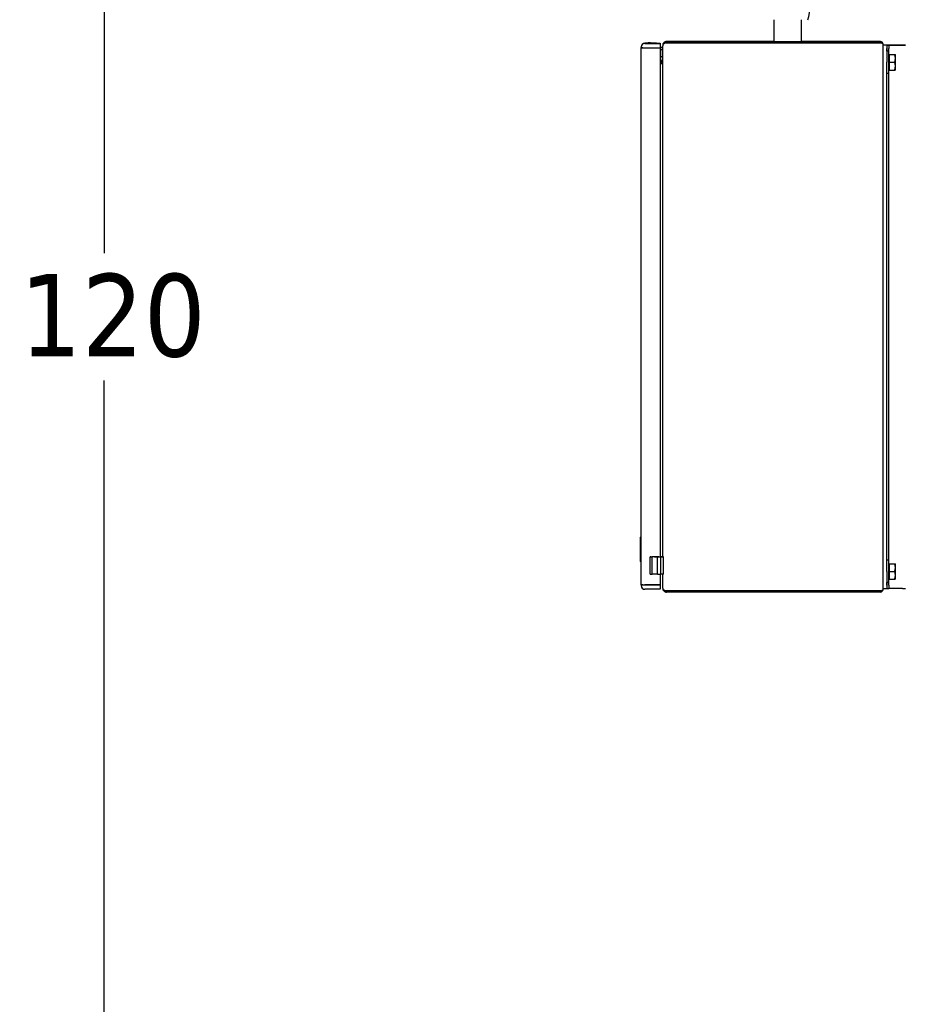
# Model space of a CAD drawing. Header units: inches. Extents: x 18 to 846, y -44 to 561.
# Tile 278 of 642: x 244 to 276, y 439 to 475. Entities that reach past the tile are written whole.
import ezdxf

# ---------------------------------------------------------------- set-up
doc = ezdxf.new("R2010")
doc.units = ezdxf.units.IN
doc.header["$LTSCALE"] = 24
doc.header["$MEASUREMENT"] = 0
doc.layers.add('Dimension (ANSI)', color=7, linetype='Continuous', lineweight=25)
doc.layers.add('Visible (ANSI)', color=7, linetype='Continuous', lineweight=30)
doc.styles.add('Note Text (ANSI)', font='tahoma.ttf')
doc.dimstyles.new('SB Fraction-16 (ANSI)', dxfattribs={"dimscale": 24, "dimtxt": 0.125, "dimasz": 0.098425, "dimexe": 0.125, "dimexo": 0.0625, "dimgap": 0.031496, "dimtad": 0, "dimtih": 1, "dimtoh": 1, "dimdec": 4, "dimrnd": 1e-08, "dimzin": 0, "dimdsep": 46, "dimlunit": 5, "dimtxsty": 'Note Text (ANSI)', "dimcen": 0.09, "dimdle": 0.393701, "dimclrd": 256, "dimclre": 256, "dimclrt": 256, "dimadec": 0, "dimazin": 3, "dimtfac": 0.96, "dimtofl": 0, "dimtmove": 0, "dimatfit": 3, "dimfxl": 1, "dimfrac": 2, "dimtolj": 1, "dimtzin": 12, "dimlwd": -1, "dimlwe": -1, "dimarcsym": 0})

# ---------------------------------------------------------------- blocks, each defined once
blk = doc.blocks.new('*D18')
at = {"layer": 'Defpoints', "color": 0, "transparency": 16777216}
for p in [(336.178, 524.056), (247.36, 404.056), (336.178, 404.056)]:
    blk.add_point(p, dxfattribs=at)
at = {"layer": 'Dimension (ANSI)', "transparency": 16777216}
for p, q in [((334.678, 524.056), (244.36, 524.056)), ((247.36, 521.694), (247.36, 466.375)), ((247.36, 406.419), (247.36, 461.738)), ((334.678, 404.056), (244.36, 404.056))]:
    blk.add_line(p, q, dxfattribs=at)
for points in [[(246.966, 521.694), (247.753, 521.694), (247.36, 524.056)], [(246.966, 406.419), (247.753, 406.419), (247.36, 404.056)]]:
    blk.add_solid(points, dxfattribs=at)
at = {"layer": 'Dimension (ANSI)', "transparency": 16777216, "insert": (244.292, 465.619), "char_height": 3, "attachment_point": 1, "style": 'Note Text (ANSI)'}
blk.add_mtext('\\A1;120', dxfattribs=at)

msp = doc.modelspace()

# ---------------------------------------------------------------- linework, layer by layer
at = {"layer": 'Visible (ANSI)'}
for p, q in [((271.66952, 474.85354), (271.66952, 474.05671)), ((272.66952, 474.85354), (272.66952, 474.05671)), ((271.66952, 474.05993), (267.77852, 474.05993)), ((267.77852, 474.05606), (275.54052, 474.05606)), ((275.54052, 474.05993), (272.66952, 474.05993)), ((266.85652, 473.85911), (266.85652, 473.86288)), ((266.85652, 473.85911), (266.85652, 473.8371)), ((266.85652, 473.8371), (266.85652, 473.837)), ((266.91152, 473.837), (266.85652, 473.837)), ((266.85652, 454.3142), (266.85652, 473.837)), ((266.91152, 473.83708), (266.91152, 473.837)), ((266.98352, 473.99692), (266.98352, 473.99716)), ((266.98352, 473.99436), (266.98352, 473.9946)), ((266.99152, 473.99788), (267.08014, 473.99788)), ((266.99152, 473.99411), (267.54652, 473.99411)), ((266.99152, 473.83707), (267.54652, 473.83707)), ((266.99152, 473.83698), (267.54652, 473.83698)), ((266.99152, 473.83697), (267.54652, 473.83697)), ((267.01356, 473.9974), (267.07915, 473.9974)), ((267.07865, 473.99715), (267.01356, 473.99715)), ((267.01356, 473.99484), (267.07422, 473.99484)), ((267.15552, 473.99459), (267.01356, 473.99459)), ((267.11052, 473.99441), (267.15552, 473.99441)), ((267.38652, 473.99439), (267.11052, 473.99439)), ((267.2309, 473.99788), (267.54652, 473.99788)), ((267.23148, 473.9976), (267.38652, 473.9976)), ((267.38652, 473.99695), (267.23279, 473.99695)), ((267.23644, 473.99505), (267.38652, 473.99505)), ((267.38652, 473.9976), (267.38652, 473.99785)), ((267.38652, 473.9976), (267.38652, 473.99695)), ((267.38652, 473.99505), (267.38652, 473.99695)), ((267.38652, 473.99505), (267.38652, 473.99439)), ((267.38652, 473.99414), (267.38652, 473.99439)), ((267.41152, 473.99786), (267.54652, 473.99788)), ((267.54652, 473.99411), (267.41152, 473.99413)), ((267.54652, 473.99788), (267.54652, 473.99788)), ((267.54652, 473.99788), (267.54652, 473.99411)), ((267.54652, 473.99411), (267.54652, 473.99411)), ((267.54652, 473.99411), (267.54652, 473.83707)), ((267.54652, 473.83698), (267.54652, 473.83707)), ((267.54652, 473.83697), (267.54652, 473.83698)), ((267.54652, 473.83697), (267.54652, 455.33207)), ((267.56252, 473.85496), (267.63752, 473.85496)), ((267.56252, 473.85496), (267.56252, 473.85448)), ((267.56252, 473.85448), (267.63752, 473.85448)), ((267.56252, 473.85448), (267.56252, 473.80648)), ((267.56252, 473.80648), (267.56252, 473.76647)), ((267.56252, 473.76647), (267.63752, 473.76647)), ((267.56252, 473.76647), (267.56252, 473.51647)), ((267.63752, 473.91509), (267.63752, 473.91891)), ((267.63752, 473.91509), (267.63752, 473.90801)), ((267.63752, 473.91509), (267.63791, 473.91509)), ((267.63752, 455.33208), (267.63752, 473.90801)), ((267.77852, 474.01006), (275.54052, 474.01006)), ((267.77852, 474.00687), (271.91952, 474.00687)), ((267.77852, 474.00686), (271.91952, 474.00686)), ((267.77852, 474.00298), (267.77852, 474.00299)), ((275.54052, 474.00299), (267.77852, 474.00299)), ((275.54052, 474.00298), (267.77852, 474.00298)), ((271.91952, 474.01006), (271.91952, 474.00299)), ((272.41952, 474.01006), (272.41952, 474.00299)), ((272.41952, 474.00687), (275.54052, 474.00687)), ((272.41952, 474.00686), (275.54052, 474.00686)), ((275.54052, 474.00298), (275.54052, 474.00299)), ((275.63752, 473.95907), (275.63752, 473.96292)), ((275.63752, 454.15307), (275.63752, 473.95907)), ((275.63752, 473.93476), (275.77202, 473.93476)), ((275.77202, 473.93123), (275.77202, 473.93476)), ((275.77202, 473.93182), (275.77202, 473.93192)), ((275.77202, 473.93192), (275.84672, 473.93192)), ((275.77202, 473.93123), (275.77202, 473.30608)), ((275.85202, 473.71273), (275.77202, 473.71273)), ((275.77223, 473.93146), (275.77223, 473.93155)), ((275.77223, 473.93146), (275.77223, 473.80643)), ((275.77223, 473.71273), (275.77223, 473.80643)), ((275.84672, 473.93182), (275.84672, 473.93192)), ((275.84693, 473.93146), (275.84693, 473.93155)), ((275.84693, 473.93146), (275.84693, 473.80643)), ((275.84693, 473.71273), (275.84693, 473.80643)), ((275.85202, 472.89973), (275.85202, 473.71273)), ((276.34283, 473.93181), (275.88572, 473.93181)), ((276.34283, 473.9318), (275.88572, 473.9318)), ((275.88593, 473.93158), (276.34283, 473.93158)), ((275.88593, 473.93156), (276.34283, 473.93156)), ((276.38183, 473.93159), (276.38183, 473.93179)), ((267.54652, 473.50479), (267.54752, 473.50479)), ((267.54752, 473.42948), (267.54652, 473.42948)), ((267.54752, 473.35448), (267.54652, 473.35448)), ((267.54652, 473.31875), (267.59252, 473.31875)), ((267.59252, 473.31524), (267.54652, 473.31524)), ((267.56252, 473.51647), (267.63752, 473.51647)), ((267.56252, 473.51647), (267.56252, 473.47648)), ((267.56252, 473.47648), (267.56252, 473.44448)), ((275.77202, 454.80608), (275.77202, 473.30608)), ((275.87702, 473.55936), (275.85202, 473.55936)), ((275.87702, 473.58748), (276.06128, 473.58748)), ((275.87702, 473.30623), (275.87702, 473.58748)), ((275.87702, 473.30623), (276.06128, 473.30623)), ((275.87702, 473.02498), (275.87702, 473.30623)), ((276.0864, 473.44686), (276.0864, 473.58748)), ((276.0864, 473.16561), (276.0864, 473.44686)), ((267.59252, 473.26924), (267.54652, 473.26924)), ((267.59252, 473.26569), (267.54652, 473.26569)), ((267.59252, 473.26568), (267.54652, 473.26568)), ((267.54652, 473.26217), (267.59252, 473.26217)), ((267.54652, 473.26216), (267.59252, 473.26216)), ((267.59252, 473.26216), (267.59252, 473.26217)), ((275.87702, 473.05311), (275.85202, 473.05311)), ((275.87702, 473.02498), (276.06128, 473.02498)), ((276.0864, 473.02498), (276.0864, 473.16561)), ((275.85202, 472.89973), (275.77202, 472.89973)), ((275.77223, 455.21273), (275.77223, 472.89973)), ((275.84693, 455.21273), (275.84693, 472.89973)), ((266.82252, 456.0415), (266.82752, 456.0465)), ((266.82252, 456.0415), (266.82252, 455.1765)), ((266.82752, 455.1715), (266.82752, 456.0465)), ((266.82752, 456.0465), (266.85652, 456.0465)), ((266.82252, 455.1765), (266.82752, 455.1715)), ((266.82752, 455.1715), (266.85652, 455.1715)), ((267.18253, 454.71206), (267.18253, 455.33206)), ((267.44407, 455.33205), (267.24984, 455.33205)), ((267.24984, 454.71205), (267.24984, 455.33205)), ((267.33912, 455.33207), (267.44756, 455.33207)), ((267.44407, 454.71205), (267.44407, 455.33205)), ((267.54801, 455.33208), (267.54652, 455.33208)), ((267.55516, 455.33211), (267.63752, 455.33211)), ((267.66418, 455.33205), (267.56519, 455.33205)), ((267.56519, 454.71205), (267.56519, 455.33205)), ((267.66206, 455.33206), (267.66418, 455.33205)), ((267.66418, 454.71205), (267.66418, 455.33205)), ((275.85202, 455.21273), (275.77202, 455.21273)), ((275.85202, 454.39973), (275.85202, 455.21273)), ((275.87702, 455.05936), (275.85202, 455.05936)), ((275.87702, 455.08748), (276.06128, 455.08748)), ((275.87702, 454.80623), (275.87702, 455.08748)), ((276.0864, 454.94686), (276.0864, 455.08748)), ((267.44407, 454.71205), (267.24984, 454.71205)), ((267.54652, 454.71205), (267.54652, 454.31417)), ((267.66418, 454.71205), (267.56519, 454.71205)), ((267.63752, 454.20416), (267.63752, 454.71205)), ((275.77202, 454.80608), (275.77202, 454.18123)), ((275.87702, 454.80623), (276.06128, 454.80623)), ((275.87702, 454.52498), (275.87702, 454.80623)), ((276.0864, 454.66561), (276.0864, 454.94686)), ((275.85202, 454.39973), (275.77202, 454.39973)), ((275.77223, 454.30643), (275.77223, 454.39973)), ((275.84693, 454.30643), (275.84693, 454.39973)), ((275.87702, 454.55311), (275.85202, 454.55311)), ((275.87702, 454.52498), (276.06128, 454.52498)), ((276.0864, 454.52498), (276.0864, 454.66561)), ((266.85652, 454.3142), (266.85652, 454.3141)), ((266.85652, 454.3141), (266.85652, 454.29211)), ((266.91152, 454.3141), (266.85652, 454.3141)), ((266.91152, 454.31418), (266.91152, 454.3141)), ((267.54652, 454.31417), (266.99152, 454.31417)), ((266.99152, 454.31408), (267.54652, 454.31408)), ((266.99152, 454.31407), (267.54652, 454.31407)), ((267.54652, 454.15711), (266.99152, 454.15711)), ((267.54652, 454.31417), (267.54652, 454.31408)), ((267.54652, 454.31408), (267.54652, 454.31407)), ((267.54652, 454.31407), (267.54652, 454.15711)), ((267.63752, 454.20416), (267.63752, 454.19709)), ((267.63752, 454.19709), (267.63791, 454.19709)), ((267.77852, 454.10912), (275.54052, 454.10912)), ((267.77852, 454.10593), (275.54052, 454.10593)), ((275.54052, 454.10206), (267.77852, 454.10206)), ((275.54052, 454.05606), (267.77852, 454.05606)), ((275.63752, 454.18123), (275.77202, 454.18123)), ((275.77223, 454.30643), (275.77223, 454.18146)), ((275.77223, 454.18146), (275.84693, 454.18146)), ((275.84693, 454.30643), (275.84693, 454.18146)), ((276.34283, 454.18156), (275.88593, 454.18156))]:
    msp.add_line(p, q, dxfattribs=at)
for centre, radius, start, end in [((270.48549, 475.64399), 2.5443, 341.899954, 27.239151), ((266.99152, 473.86288), 0.135, 90, 180), ((266.99152, 473.85911), 0.135, 90, 180), ((267.15552, 473.8436), 0.1715, 182.180853, 182.209799), ((267.15552, 473.84341), 0.151, 182.407783, 182.440677), ((267.15552, 473.84341), 0.096, 183.788889, 183.840696), ((267.15552, 473.84359), 0.096, 183.895914, 183.947727), ((267.15552, 473.84384), 0.096, 184.045917, 184.09774), ((267.15552, 473.84402), 0.096, 184.152975, 184.204805), ((267.15552, 473.84399), 0.096, 184.131125, 184.182954), ((267.15552, 473.84396), 0.096, 184.116559, 184.168387), ((267.15552, 473.84597), 0.096, 185.319255, 185.371173), ((267.15552, 473.84603), 0.096, 185.355734, 185.407655), ((267.15552, 473.84601), 0.096, 185.341142, 185.393062), ((267.15552, 473.84615), 0.096, 185.42651, 185.478438), ((267.15552, 473.8464), 0.096, 185.576846, 185.628787), ((267.15552, 473.84658), 0.096, 185.684148, 185.736098), ((267.15552, 473.84384), 0.1715, 61.382962, 118.474934), ((267.15552, 473.8436), 0.1715, 61.553223, 118.303888), ((267.15552, 473.84359), 0.151, 87.026791, 90), ((267.15552, 473.84341), 0.151, 88.97118, 90), ((267.15552, 473.84658), 0.096, 354.263902, 354.315852), ((267.15552, 473.8464), 0.096, 354.371213, 354.423154), ((267.15552, 473.84615), 0.096, 354.521562, 354.57349), ((267.15552, 473.84597), 0.096, 354.628827, 354.680745), ((267.15552, 473.84402), 0.096, 355.795195, 355.847025), ((267.15552, 473.84384), 0.096, 355.90226, 355.954083), ((267.15552, 473.84359), 0.096, 356.052273, 356.104086), ((267.15552, 473.84341), 0.096, 356.159304, 356.211111), ((267.15552, 473.84341), 0.151, 357.559323, 357.592217), ((267.15552, 473.8436), 0.1715, 357.790174, 357.819131), ((267.54752, 473.51979), 0.015, 270, 0), ((267.54752, 473.44448), 0.015, 270, 0), ((267.54752, 473.44448), 0.09, 270, 0), ((266.99152, 454.29211), 0.135, 180, 270)]:
    msp.add_arc(centre, radius, start, end, dxfattribs=at)
for centre, major_axis, ratio, start_param, end_param in [((267.77852, 473.91891), (0, -0.14102), 0.99983605, 3.14159265, 4.71238898), ((267.77852, 473.91509), (0.141, 0), 0.99983596, 1.57079633, 3.14159265), ((272.16952, 474.05671), (-0.5, 0), 0.00024343, 0.00000038, 3.14159303), ((275.54052, 473.96292), (0, -0.09701), 0.9998898, 1.57079633, 3.14159265), ((275.54052, 473.95907), (-0.097, 0), 0.99988973, 3.14159265, 4.71238898), ((266.99152, 473.8371), (-0.135, 0), 0.00024343, 0, 1.57079633), ((266.99152, 473.837), (-0.135, 0), 0.00024343, 0, 1.57079633), ((266.99152, 473.837), (-0.08, 0), 0.00024343, 0, 1.57079633), ((267.01356, 473.99739), (-0.03005, 0), 0.000243, 4.71238898, 5.53560095), ((267.01356, 473.99716), (-0.03005, 0), 0.000243, 0.74758435, 1.57079633), ((267.01356, 473.99484), (-0.03005, 0), 0.000243, 4.71238898, 5.53560096), ((267.01356, 473.9946), (-0.03005, 0), 0.000243, 0.74758435, 1.57079633), ((267.11052, 473.99504), (-0.05, 0), 0.00024343, 5.51420727, 7.05125398), ((267.11052, 473.99759), (-0.05, 0), 0.00024343, 5.38013001, 7.18525543), ((267.11052, 473.99696), (-0.05, 0), 0.00024343, 5.41286568, 7.15253991), ((267.11052, 473.9944), (-0.05, 0), 0.00024343, 4.71238898, 7.85398163), ((267.43652, 473.99785), (-0.05, 0), 0.00024343, 5.23598775, 6.28318531), ((267.43652, 473.99414), (-0.05, 0), 0.00024343, 0, 1.04719755), ((267.77852, 473.90801), (-0.141, 0), 0.67351542, 4.71238898, 6.28318531), ((267.77852, 473.91509), (0.095, 0), 0.99975654, 1.57079633, 2.09114745), ((267.77852, 473.91184), (0, -0.09502), 0.99975666, 3.14159265, 3.52749746), ((267.77852, 473.91184), (0.141, 0), 0.67400227, 1.57079633, 1.80400326), ((275.54052, 473.95907), (-0.051, 0), 0.99979029, 4.1055448, 4.71238898), ((275.54052, 473.96292), (-0.097, 0), 0.453119, 4.50315201, 4.71238898), ((275.54052, 473.96292), (-0.051, 0), 0.86159501, 4.21734166, 4.71238898), ((275.54052, 473.95907), (0.097, 0), 0.45263215, 0, 1.57079633), ((275.88572, 473.93182), (-0.1137, 0), 0.00024343, 0.00000145, 1.57079633), ((275.88593, 473.93155), (-0.1137, 0), 0.00024343, 4.71238898, 6.28318531), ((275.88572, 473.93182), (-0.039, 0), 0.00024343, 0, 1.57079633), ((275.88593, 473.93155), (-0.039, 0), 0.00024343, 4.71238898, 6.28318531), ((276.34283, 473.93179), (0.1137, 0), 0.00024343, 0, 1.57079633), ((276.34283, 473.93179), (0.039, 0), 0.00024343, 0, 1.57079633), ((276.34283, 473.93159), (0.039, 0), 0.00024343, 4.71238898, 6.28318531), ((276.34283, 473.93159), (0.1137, 0), 0.00024343, 4.71238898, 6.28318531), ((267.59252, 473.36377), (0, -0.04502), 0.99950801, 0, 1.57079633), ((267.59252, 473.36022), (-0.045, 0), 0.99950771, 1.57079633, 3.14159265), ((267.59252, 473.35315), (0, -0.09099), 0.49456504, 0, 1.57079633), ((267.59252, 473.36022), (-0.091, 0), 0.99975654, 1.57079633, 1.78987719), ((267.59252, 473.3567), (0, -0.09101), 0.49444599, 0, 0.3216954), ((267.59252, 473.3567), (0, -0.09102), 0.99975666, 0, 0.15644594), ((267.22253, 455.33206), (-0.04, 0), 0.00024343, 6.25918642, 8.60564918), ((267.23429, 455.33206), (-0.05177, 0), 0.00024343, 5.13372792, 6.25918386), ((267.49961, 455.33208), (-0.13, 0), 0.00024343, 1.12930257, 2.09955819), ((267.43344, 455.33204), (0.11105, 0), 0.00024343, 1.0162513, 1.44333173), ((267.50805, 455.33208), (0.04, 0), 0.00024343, 4.29714536, 5.86825455), ((267.49961, 455.33208), (0.13, 0), 0.00024343, 1.12930181, 1.20165602), ((267.50805, 455.33208), (0.04, 0), 0.00024343, 6.00569587, 6.32681854), ((267.22253, 454.71206), (-0.04, 0), 0.00024343, 0.00000256, 2.32246387), ((267.49961, 454.71208), (-0.13, 0), 0.00024343, 1.12930257, 2.09955819), ((266.99152, 454.3142), (-0.135, 0), 0.00024343, 0, 1.57079633), ((266.99152, 454.3141), (-0.135, 0), 0.00024343, 0, 1.57079633), ((266.99152, 454.3141), (-0.08, 0), 0.00024343, 0, 1.57079633), ((267.77852, 454.20416), (-0.141, 0), 0.67400227, 0, 1.57079633), ((267.77852, 454.19709), (0, -0.14102), 0.99983605, 4.71238898, 6.28318531), ((267.77852, 454.19709), (0, -0.09502), 0.99975666, 5.76385343, 6.28318531), ((267.77852, 454.20091), (-0.095, 0), 0.99975654, 1.22068826, 1.57079633), ((275.54052, 454.15307), (0, -0.09701), 0.9998898, 0, 1.57079633), ((275.54052, 454.15307), (0.097, 0), 0.453119, 4.71238898, 6.28318531), ((275.54052, 454.15307), (0, -0.05101), 0.9997904, 0, 0.60565453), ((275.54052, 454.15692), (0.051, 0), 0.99979029, 4.71238898, 5.11852549), ((275.88572, 454.18182), (-0.1137, 0), 0.00024343, 0, 0.06005113), ((275.88593, 454.18155), (-0.039, 0), 0.00024343, 4.71238898, 6.28318531), ((276.34283, 454.18159), (0.1137, 0), 0.00024343, 4.71238898, 6.28318531)]:
    msp.add_ellipse(centre, major_axis=major_axis, ratio=ratio, start_param=start_param, end_param=end_param, dxfattribs=at)
for points, knots in [([(266.98352, 473.99716), (266.98352, 473.99716), (266.98427, 473.99721), (266.98718, 473.99733), (266.98919, 473.9974), (266.99152, 473.9974)], [-0.4673049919, -0.4673049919, -0.4673049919, -0.4673049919, -0.4385919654, -0.4385919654, -0.4127448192, -0.4127448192, -0.4127448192, -0.4127448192]), ([(266.99152, 473.99715), (266.98919, 473.99715), (266.98718, 473.99709), (266.98427, 473.99697), (266.98352, 473.99692), (266.98352, 473.99692)], [-0.0545601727, -0.0545601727, -0.0545601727, -0.0545601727, -0.0287130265, -0.0287130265, 0, 0, 0, 0]), ([(266.98352, 473.9946), (266.98352, 473.9946), (266.98427, 473.99465), (266.98718, 473.99478), (266.98919, 473.99484), (266.99152, 473.99484)], [-0.4673049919, -0.4673049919, -0.4673049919, -0.4673049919, -0.4385919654, -0.4385919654, -0.4127448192, -0.4127448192, -0.4127448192, -0.4127448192]), ([(266.99152, 473.9946), (266.98919, 473.9946), (266.98718, 473.99453), (266.98427, 473.99441), (266.98352, 473.99436), (266.98352, 473.99436)], [-0.0545601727, -0.0545601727, -0.0545601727, -0.0545601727, -0.0287130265, -0.0287130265, 0, 0, 0, 0]), ([(267.63752, 473.44371), (267.63752, 473.44361), (267.63752, 473.44351), (267.63751, 473.44327), (267.63751, 473.44313), (267.63751, 473.44298)], [0.0002265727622, 0.0002265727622, 0.0002265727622, 0.0002265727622, 0.0002574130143, 0.0002574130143, 0.000294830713, 0.000294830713, 0.000294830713, 0.000294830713])]:
    msp.add_open_spline(points, degree=3, knots=knots, dxfattribs=at)
for points in [[(276.0864, 473.44686), (276.0864, 473.51212), (276.06128, 473.58748)], [(276.06128, 473.58748), (276.0864, 473.58748), (276.0864, 473.58748)], [(276.06128, 473.30623), (276.0864, 473.38159), (276.0864, 473.44686)], [(276.0864, 473.16561), (276.0864, 473.23087), (276.06128, 473.30623)], [(276.06128, 473.02498), (276.0864, 473.10034), (276.0864, 473.16561)], [(276.0864, 473.02498), (276.0864, 473.02498), (276.06128, 473.02498)], [(276.0864, 454.94686), (276.0864, 455.01212), (276.06128, 455.08748)], [(276.06128, 455.08748), (276.0864, 455.08748), (276.0864, 455.08748)], [(276.06128, 454.80623), (276.0864, 454.88159), (276.0864, 454.94686)], [(276.0864, 454.66561), (276.0864, 454.73087), (276.06128, 454.80623)], [(276.06128, 454.52498), (276.0864, 454.60034), (276.0864, 454.66561)], [(276.0864, 454.52498), (276.0864, 454.52498), (276.06128, 454.52498)]]:
    msp.add_rational_spline(points, [1, 1.0379548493, 1], degree=2, dxfattribs=at)

# ---------------------------------------------------------------- dimensions: what is measured, and where the dimension line sits
at = {"layer": 'Dimension (ANSI)'}
dim = msp.add_linear_dim(base=(247.35953, 404.0563), p1=(336.17843, 524.0563), p2=(336.17843, 404.0563), angle=90, dimstyle='SB Fraction-16 (ANSI)', override={"dimgap": 0.031496, "dimdec": 4, "dimtol": 0, "dimlim": 0, "dimtp": 0, "dimtm": 0, "dimtdec": 2, "dimatfit": 1}, dxfattribs=at)
dim.commit()
dim.dimension.update_dxf_attribs({"geometry": '*D18', "text_midpoint": (247.35953, 464.0563), "dimtype": 160})

doc.saveas('drawing.dxf')
